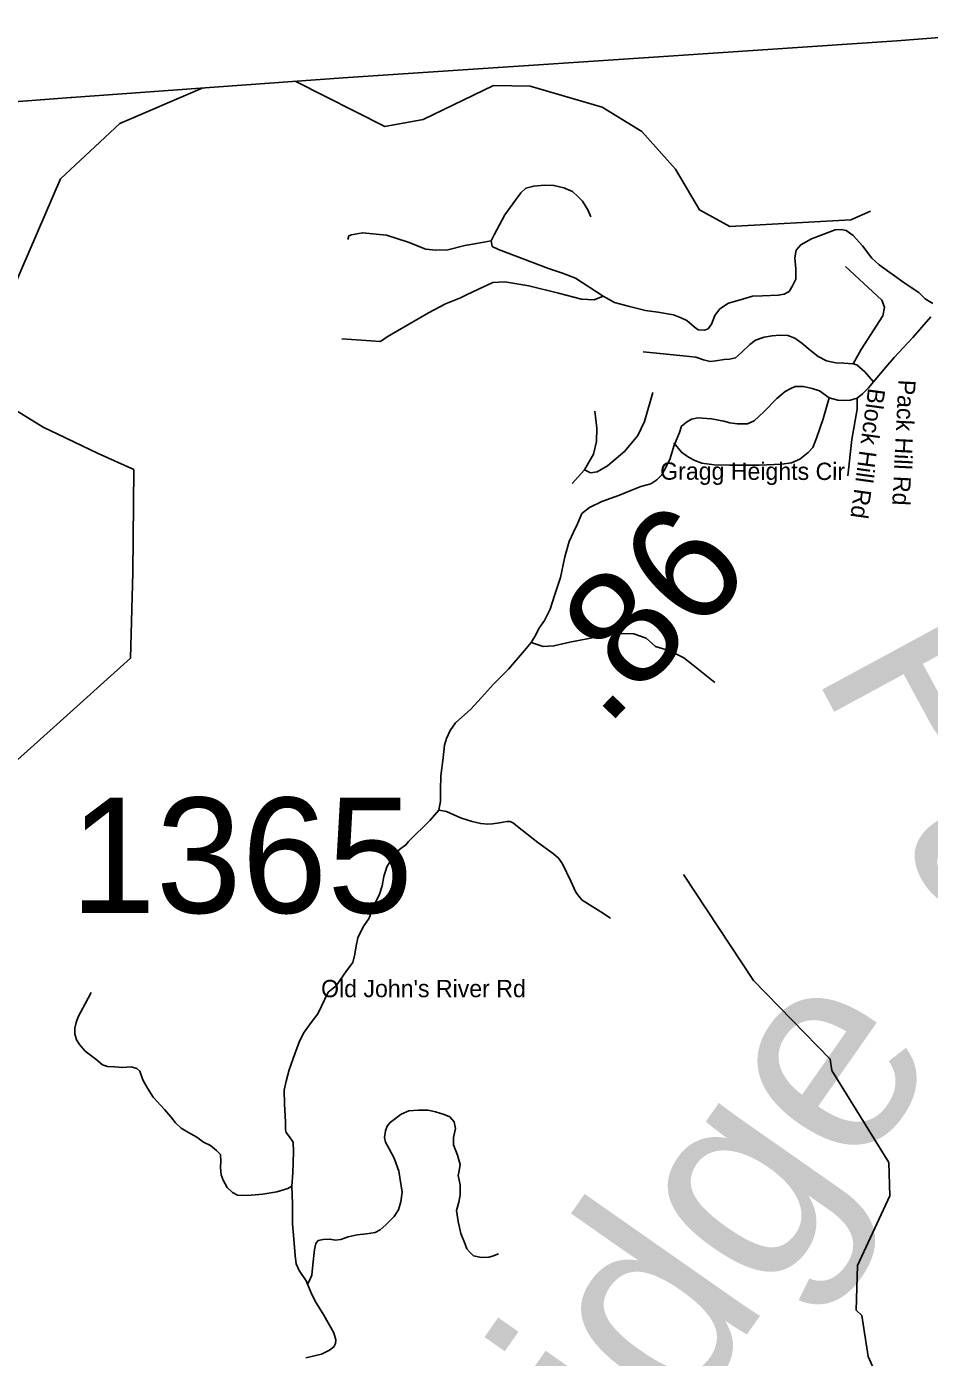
# Model space of a CAD drawing. Extents: x 1159738 to 1321356, y 736314 to 882035.
# Drawn here: x 1192165 to 1196084, y 867413 to 873187 of the extents above; entities that cross this region are included whole.
import ezdxf

# ---------------------------------------------------------------- set-up
doc = ezdxf.new("R2010")
doc.units = 0
for name, color, linetype in [('Exist Boundary Land Use Forest National US Forest Service', 7, 'Continuous'), ('Exist Boundary Political CountyLine', 7, 'Continuous'), ('Exist Geographical Mountain Summit Label', 7, 'Continuous'), ('Exist Hydrographic Creek Single Shore', 7, 'Continuous'), ('Exist Hydrographic Misc Water Feature', 7, 'Continuous'), ('Exist Road Non-System Type 51', 7, 'Continuous'), ('Exist Road Non-System Type 51 Label', 7, 'Continuous'), ('Exist Road Secondary Mileage Hundredths English Label', 7, 'Continuous'), ('Exist Road Secondary Type 51 Attributed', 7, 'Continuous'), ('Exist Road Secondary Type 51 Number Label', 7, 'Continuous')]:
    doc.layers.add(name, color=color, linetype=linetype)

msp = doc.modelspace()

# ---------------------------------------------------------------- linework, layer by layer
at = {"layer": 'Exist Boundary Land Use Forest National US Forest Service'}
msp.add_lwpolyline([(1191939.9, 869840.8), (1192281.9, 870145.8), (1192615.8, 870446.7), (1192625.9, 870818.8), (1192629.9, 871264.8), (1192475.9, 871334.8), (1192300.7, 871418.3), (1192236.9, 871448.8), (1192063.8, 871555.7)], dxfattribs=at)
at = {"layer": 'Exist Boundary Political CountyLine'}
msp.add_lwpolyline([(1183588.8, 872234.7), (1184322.7, 872279.9), (1185067.1, 872343.9), (1185819.3, 872394.5), (1186561.4, 872448.7), (1187261.3, 872498.6), (1187829.6, 872544.2), (1187879.8, 872548.2), (1188346.4, 872586.5), (1189839.6, 872688.7), (1191184.8, 872789.9), (1192356.2, 872878.6), (1192359.2, 872878.9), (1193539.5, 872965.1), (1194972.4, 873060.5), (1195941.8, 873125.6), (1197130.3, 873218.2), (1198438.7, 873303.7), (1199165.9, 873360.6), (1199898.4, 873418.2)], dxfattribs=at)
at = {"layer": 'Exist Hydrographic Creek Single Shore'}
msp.add_lwpolyline([(1195943.9, 867132), (1195817.9, 867416.9), (1195789.9, 867594.7), (1195765.9, 867618.2), (1195770.9, 867811.8), (1195911.9, 868114.2), (1195907.9, 868258.8), (1195659.9, 868657.6), (1195652.9, 868707), (1195319.8, 869048.5), (1195015.9, 869507.7)], dxfattribs=at)
at = {"layer": 'Exist Hydrographic Misc Water Feature'}
for points in [[(1188479.8, 868633.7), (1188539.8, 868691.7), (1188661.8, 868902.6), (1188917.8, 869120.7), (1189154.9, 869257.1), (1189189.8, 869322), (1189175.4, 869748.6), (1189307.8, 869986.1), (1189398.7, 870322.1), (1189541.2, 870457.2), (1189818.8, 870665.2), (1189954.8, 870754.4), (1190729.9, 871057.4), (1191433.8, 871489.7), (1191804.8, 871646.4), (1191909.8, 871844.5), (1192107.8, 872054), (1192311.8, 872525.8), (1192568.8, 872766.9), (1192926.8, 872920.3)], [(1193330.1, 872949.8), (1193719.8, 872753.7), (1193886.8, 872783.3), (1194190.8, 872931.4), (1194349.9, 872928.4), (1194663.8, 872836.7), (1194835.8, 872731.4), (1194981.8, 872567.7), (1195085.8, 872391.6), (1195216.8, 872320.1), (1195742.9, 872349), (1195827.9, 872386.7)]]:
    msp.add_lwpolyline(points, dxfattribs=at)
at = {"layer": 'Exist Road Non-System Type 51'}
msp.add_line((1194533.4, 871204.6), (1194586.9, 871263.2), dxfattribs=at)
for points in [[(1194614.4, 872360.8), (1194600.6, 872392.2), (1194578, 872429.8), (1194559.2, 872448.6), (1194534.1, 872471.2), (1194496.5, 872487.5), (1194453.9, 872497.5), (1194411.3, 872498.8), (1194366.2, 872495), (1194332.3, 872486.2), (1194309.8, 872464.9), (1194275.9, 872418.5), (1194240.8, 872369.6), (1194217, 872326.9), (1194194.5, 872283), (1194181.9, 872256.7), (1194185.7, 872232.9), (1194213.3, 872219.1), (1194430.1, 872137.5), (1194491.5, 872117.5), (1194547.9, 872094.9), (1194667, 872017.1), (1194717.1, 871989.5), (1194782.3, 871972), (1194851.3, 871955.7), (1194905.2, 871948.1), (1194972.8, 871935.6), (1195009.2, 871921.8), (1195031.1, 871911), (1195062.4, 871884.7), (1195080, 871870.9), (1195107.6, 871869.6), (1195122.6, 871875.9), (1195137.6, 871896), (1195152.7, 871933.6), (1195174, 871962.5), (1195211.6, 871986.3), (1195258, 872000.1), (1195315.6, 872017.6), (1195359.5, 872018.9), (1195427.2, 872021.4), (1195453.5, 872026.4), (1195474.8, 872037.7), (1195489.9, 872061.5), (1195503.6, 872090.4), (1195503.5, 872136.3), (1195499.7, 872183.9), (1195504.7, 872216.5), (1195524.8, 872240.4), (1195571.2, 872265.5), (1195673.9, 872305.6), (1195700.3, 872306.9), (1195722.8, 872301.8), (1195752.9, 872280.5), (1195793, 872235.4), (1195833.1, 872182.7), (1195865.7, 872153.8), (1195978.5, 872072.3), (1196037, 872033.7), (1196064.6, 872006.1), (1196098.5, 871986.1)], [(1194181.9, 872256.7), (1194117.1, 872246.2), (1194067.5, 872237.6), (1193993.1, 872218.5), (1193940.8, 872217.3), (1193898.4, 872221.4), (1193820.5, 872252), (1193727.6, 872282.3), (1193622.8, 872292.5), (1193575.6, 872283.9), (1193563.3, 872278.7), (1193558.6, 872263.6)], [(1195752.9, 871723.2), (1195787.8, 871785.7), (1195881.7, 871932.4), (1195888.3, 871969.9), (1195877.7, 871999.6), (1195719.9, 872145.7)], [(1193533.5, 871831.7), (1193700.6, 871820.5), (1193730.1, 871841.1), (1193909.6, 871944.9), (1193983.5, 871983.9), (1194047.7, 872010.3), (1194074.8, 872023.4), (1194126.6, 872047), (1194188.2, 872075.8), (1194240.4, 872079.5), (1194345.5, 872061.9), (1194473.2, 872029.8), (1194573.5, 872004.7), (1194628.4, 872000.9), (1194667, 872017.1)], [(1194840.5, 871775.8), (1194957, 871764.5), (1195014.7, 871758.3), (1195069.8, 871752), (1195103.7, 871740.7), (1195132.5, 871733.2), (1195156.3, 871736.9), (1195192.7, 871742), (1195215.2, 871744.5), (1195241.6, 871749.5), (1195267.9, 871772.1), (1195304.2, 871807.2), (1195329.3, 871826), (1195366.9, 871839.8), (1195400.7, 871844.8), (1195434.6, 871847.3), (1195468.4, 871846.1), (1195499.8, 871834.8), (1195529.8, 871813.5), (1195566.2, 871783.4), (1195600, 871755.8), (1195637.6, 871736.9), (1195677.7, 871728.2), (1195712.8, 871726.9), (1195752.9, 871723.2), (1195769.2, 871719.4), (1195803.1, 871689.3), (1195840.6, 871646.1)], [(1194586.9, 871263.2), (1194612.1, 871251.3), (1194641.9, 871254.4), (1194686.2, 871280.4), (1194762, 871344.4), (1194817.7, 871413), (1194846.3, 871473.5), (1194883.3, 871599)], [(1195648.6, 871576.8), (1195622, 871485.4), (1195593.2, 871401.4), (1195576.9, 871361.3), (1195556.8, 871338.7), (1195520.5, 871309.8), (1195485.4, 871294.8), (1195442.8, 871288.5), (1195345, 871283.5), (1195217.7, 871283.6), (1195150, 871286.1), (1195096.1, 871292.4), (1195064.8, 871304.9), (1195037.2, 871318.7), (1195007.1, 871340), (1194974.5, 871380.2)], [(1195729.8, 871238.3), (1195747.3, 871395.1), (1195769.9, 871526.8), (1195770.7, 871574.8)], [(1194586.9, 871263.2), (1194625.2, 871331.3), (1194638.9, 871386.5), (1194640.1, 871443.9), (1194631, 871518.5)], [(1194354.7, 870515.3), (1194406.4, 870496.6), (1194453.7, 870500.1), (1194523.1, 870516.7), (1194642.2, 870539.3), (1194716.6, 870550.9), (1194753.9, 870554.3), (1194801.3, 870552.8), (1194854, 870534.1), (1194894.7, 870497.6), (1194957.4, 870479), (1195017.9, 870448), (1195058.5, 870416.5), (1195152.4, 870341.3)], [(1193979.3, 870069.6), (1193972.4, 870014.9), (1193962.3, 869936.6), (1193961.1, 869873.5), (1193961.1, 869826.8), (1193954.8, 869787.7), (1193916.9, 869743.5), (1193822.3, 869651.4), (1193811.2, 869636.8), (1193783.4, 869616.6), (1193754.4, 869583.8), (1193727.9, 869540.9), (1193715.3, 869499.2), (1193707.8, 869458.8), (1193696.4, 869423.5), (1193675, 869378.1), (1193668.7, 869366.7), (1193652.4, 869318.1), (1193625.9, 869281.5), (1193602, 869233.5), (1193595.7, 869198.2), (1193589.4, 869162.9), (1193580.5, 869126.3), (1193552.8, 869089.7), (1193508.7, 869025.3), (1193488.5, 869008.9), (1193473.4, 868997.5), (1193459.5, 868967.3), (1193429.2, 868904.2), (1193400.2, 868866.3), (1193366.3, 868819.1), (1193347.4, 868780), (1193328.5, 868730.7), (1193304.5, 868660.1), (1193291.9, 868610.9), (1193283.1, 868573), (1193284.3, 868513.7), (1193288.1, 868432.9), (1193288.2, 868400.7), (1193291.9, 868389.3), (1193305.8, 868370.4), (1193322.2, 868346.4), (1193323.5, 868304.8), (1193320.9, 868213.9), (1193315.9, 868156.6)], [(1193954.8, 869787.7), (1193987, 869780.8), (1194019.5, 869767.4), (1194051.9, 869752.1), (1194098.6, 869737.8), (1194135.8, 869729.2), (1194167.2, 869726.4), (1194187.3, 869727.3), (1194216.8, 869732.1), (1194249.2, 869737.8), (1194264.5, 869737.8), (1194278.8, 869730.2), (1194295, 869716.8), (1194384.6, 869647.2), (1194452.3, 869597.6), (1194474.3, 869579.4), (1194490.5, 869553.7), (1194526.7, 869479.3), (1194549.2, 869432.1), (1194559.7, 869415.9), (1194576.9, 869396.8), (1194599.8, 869381.6), (1194657, 869346.3), (1194699.9, 869318.6)], [(1193315.9, 868156.6), (1193298.2, 868146.5), (1193250.3, 868131.4), (1193189.8, 868121.3), (1193139.3, 868116.2), (1193100.2, 868115), (1193080.1, 868116.2), (1193058.6, 868128.8), (1193035.9, 868150.3), (1193018.3, 868181.8), (1193009.4, 868205.8), (1193006.9, 868237.4), (1193008.2, 868265.1), (1193006.9, 868292.9), (1192989.3, 868310.6), (1192963.3, 868332.4), (1192933, 868347.5), (1192904, 868369), (1192864.9, 868390.4), (1192835.9, 868408.1), (1192810.7, 868430.8), (1192790.5, 868457.3), (1192762.7, 868488.9), (1192713.6, 868541.9), (1192689.6, 868581), (1192669.4, 868617.6), (1192655.6, 868655.5), (1192642.9, 868666.8), (1192619, 868673.1), (1192581.2, 868670.6), (1192545.8, 868673.1), (1192515.6, 868675.6), (1192494.1, 868682), (1192465.1, 868707.2), (1192419.7, 868741.3), (1192394.5, 868770.3), (1192381.9, 868790.5), (1192374.3, 868817), (1192374.3, 868841), (1192379.6, 868865.6), (1192388.4, 868890.8), (1192418.7, 868947.6), (1192445.2, 868996.8)], [(1193384, 867730.1), (1193393, 867747.3), (1193403.5, 867770.2), (1193407.3, 867814), (1193414.9, 867880.8), (1193419.7, 867906.6), (1193431.1, 867920), (1193452.1, 867924.7), (1193481.7, 867926.6), (1193503.6, 867921.9), (1193528.4, 867924.7), (1193560.8, 867936.2), (1193599, 867944.8), (1193640.9, 867948.6), (1193678.1, 867954.3), (1193700, 867965.8), (1193724.8, 867987.7), (1193761, 868024), (1193779.2, 868053.5), (1193788.7, 868087.9), (1193794.4, 868129.9), (1193781.1, 868221.5), (1193761, 868277.1), (1193738.1, 868318.1), (1193722.9, 868346.8), (1193718.1, 868367.8), (1193722.9, 868395.4), (1193729.5, 868416.4), (1193742.9, 868432.6), (1193790.5, 868467.9), (1193823.9, 868482.3), (1193865.9, 868486.1), (1193907.8, 868486.1), (1193940.2, 868478.4), (1193977.4, 868467), (1194001.3, 868456.5), (1194021.3, 868434.5), (1194027, 868405.9), (1194018.4, 868366.8), (1194017.5, 868335.3), (1194035.6, 868290.5), (1194046.1, 868250.4), (1194042.3, 868222.7), (1194038.5, 868201.7), (1194047, 868161.7), (1194046.1, 868117.8), (1194041.3, 868085.9), (1194030.8, 868050.6), (1194037.5, 868002), (1194049.8, 867950.4), (1194068, 867903.7), (1194075.6, 867883.7), (1194088.9, 867869.3), (1194105.1, 867854.1), (1194139.5, 867846.4), (1194171.9, 867848.3), (1194186.8, 867852.3), (1194212.5, 867861.8)], [(1193315.9, 868156.6), (1193319.7, 868079.6), (1193319.7, 867992.6), (1193324.7, 867925.7), (1193331, 867855), (1193334.8, 867818.4), (1193347.4, 867789.4), (1193377.7, 867745.2), (1193384, 867730.1), (1193400.4, 867693.5), (1193418, 867656.9), (1193454.6, 867596.3), (1193498.4, 867520.1), (1193507.3, 867489.9), (1193506, 867473.5), (1193498.4, 867458.3), (1193479.5, 867444.4), (1193445.5, 867426.8), (1193377.4, 867411.6)]]:
    msp.add_lwpolyline(points, dxfattribs=at)
at = {"layer": 'Exist Road Secondary Type 51 Attributed'}
for points in [[(1196090.3, 871927.6), (1196011.8, 871838.1), (1195929.9, 871750.8), (1195893.9, 871708.6), (1195840.6, 871646.1), (1195818.7, 871619.5), (1195792.5, 871593.3), (1195770.7, 871574.8), (1195739.3, 871565.7), (1195713.6, 871563.9), (1195686.1, 871566.6), (1195648.6, 871576.8), (1195606.6, 871606.3), (1195574.3, 871617), (1195536.9, 871624.9)], [(1195536.9, 871624.9), (1195533.4, 871625.6), (1195501.1, 871625.6), (1195481.7, 871617), (1195458, 871604.1), (1195421.4, 871573.9), (1195365.4, 871515.8), (1195322.4, 871477), (1195294.4, 871464), (1195249.1, 871464), (1195216.8, 871468.3), (1195191, 871474.8), (1195137.2, 871485.6), (1195079, 871489.9), (1195051, 871483.4), (1195029.5, 871470.5), (1195008, 871453.3), (1194999.4, 871425.2), (1194984.2, 871391), (1194974.3, 871366.8), (1194958.5, 871312.6), (1194942.4, 871279), (1194922, 871241.7), (1194900.3, 871220.5), (1194874.5, 871203.3), (1194831.3, 871191), (1194787.9, 871174.2), (1194738.8, 871153.7), (1194662, 871125.9), (1194608, 871100.7), (1194575.2, 871074), (1194555.9, 871029.3), (1194538.2, 870993.8), (1194520.5, 870952.2), (1194501.8, 870885.6), (1194482.3, 870796.9), (1194456.6, 870718.9), (1194438, 870659), (1194413.2, 870610.2), (1194387.6, 870574.8), (1194375.1, 870548.2), (1194354.7, 870515.3), (1194326.3, 870479.9), (1194256.6, 870399.4), (1194192.1, 870333.4), (1194139.7, 870275.4), (1194093.7, 870225.3), (1194026.7, 870165.9), (1194003.7, 870133.1), (1193987.7, 870097.6), (1193979.3, 870069.6)]]:
    msp.add_lwpolyline(points, dxfattribs=at)

# ---------------------------------------------------------------- texts
at = {"layer": 'Exist Geographical Mountain Summit Label'}
for s, rotation, p in [('Pack Hill Ridge', 298.41382, (1195572.3, 870395.4)), ('Backbone Ridge', 55.01962, (1191191.6, 861652.8))]:
    msp.add_text(s, height=880, rotation=rotation, dxfattribs=at).set_placement(p)
at = {"layer": 'Exist Road Non-System Type 51 Label'}
for s, rotation, p in [('Pack Hill Rd', 267.18719, (1195949.2, 871656.3)), ('Block Hill Rd', 262.14669, (1195818.1, 871621)), ('Gragg Heights Cir', 359.90022, (1194914.9, 871221))]:
    msp.add_text(s, height=75, rotation=rotation, dxfattribs=at).set_placement(p)
msp.add_text("Old John's River Rd", height=75, dxfattribs=at).set_placement((1193443, 868975.8))
at = {"layer": 'Exist Road Secondary Mileage Hundredths English Label'}
msp.add_text('.86', height=500, rotation=46.10139, dxfattribs=at).set_placement((1194678.7, 870141.9))
at = {"layer": 'Exist Road Secondary Type 51 Number Label'}
msp.add_text('1365', height=500, dxfattribs=at).set_placement((1192354.4, 869341.4))

doc.saveas('drawing.dxf')
